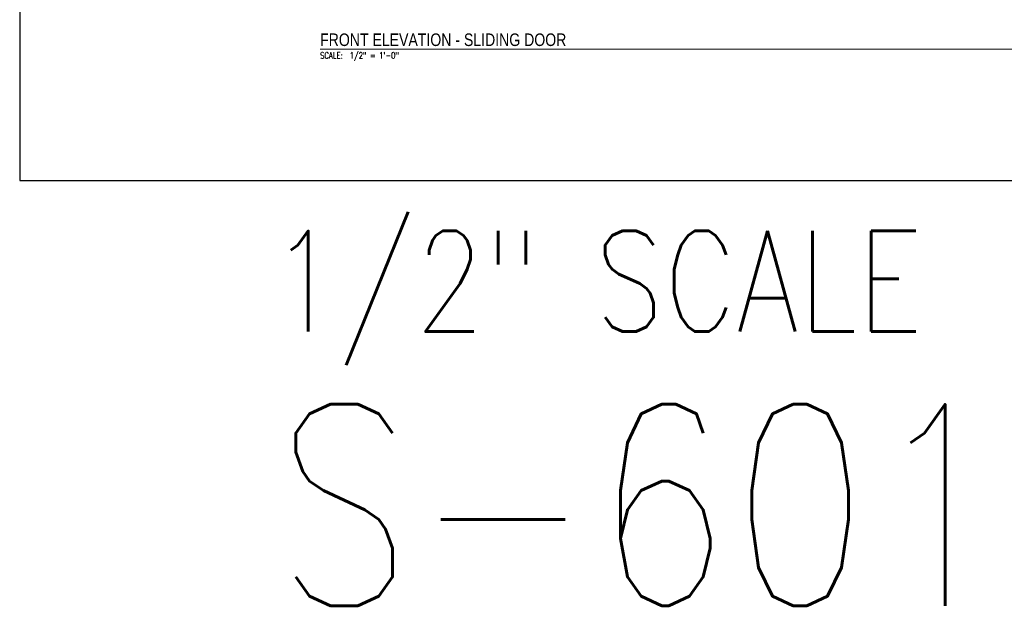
# Model space of a CAD drawing. Header units: inches. Extents: x -9715 to 32893, y -15613 to -1138.
# Tile 294 of 380: x 12096 to 12565, y -10670 to -10389. Entities that reach past the tile are written whole.
import ezdxf
from ezdxf.enums import TextEntityAlignment as Align

# ---------------------------------------------------------------- set-up
doc = ezdxf.new("R2010")
doc.units = ezdxf.units.IN
doc.header["$MEASUREMENT"] = 0
doc.layers.get('0').update_dxf_attribs({"color": 252})
doc.layers.get('DEFPOINTS').update_dxf_attribs({"color": 11})
doc.layers.add('A-ANNO-TITL', color=2, linetype='Continuous')
doc.styles.get("Standard").update_dxf_attribs({"font": 'romans.shx', "width": 0.8})
doc.styles.add('TEXT', font='romans.shx', dxfattribs={"width": 0.8, "height": 16})
doc.styles.add('Title', font='swiss.ttf', dxfattribs={"width": 0.8})

# ---------------------------------------------------------------- blocks, each defined once
blk = doc.blocks.new('NAVFAC_Anno_Title_T1')
at = {"color": 0, "linetype": 'ByBlock', "lineweight": -2, "style": 'Title'}
blk.add_attdef('TITLE', (0, 0.5), '', height=2, dxfattribs=at)
at = {"color": 0, "linetype": 'ByBlock', "lineweight": -2, "style": 'TEXT', "width": 0.8}
blk.add_attdef('SCALE', text='', height=1, dxfattribs=at).set_placement((0, -0.5), align=Align.TOP_LEFT)

msp = doc.modelspace()

# ---------------------------------------------------------------- linework, layer by layer
at = {"layer": 'A-ANNO-TITL', "const_width": 0.6}
msp.add_lwpolyline([(12239.09131, -10402.77458), (12657.70455, -10402.77458)], dxfattribs=at)
at = {"layer": 'DEFPOINTS'}
msp.add_lwpolyline([(12095.92828, -10465.33865), (12848.97813, -10465.33865), (12848.97813, -9964.89959), (12095.92828, -9964.89959)], close=True, dxfattribs=at)

# ---------------------------------------------------------------- block references
at = {"layer": 'A-ANNO-TITL'}
ref = msp.add_blockref('NAVFAC_Anno_Title_T1', (12239.09131, -10402.77458), dxfattribs=dict(at, xscale=3, yscale=3, zscale=3))
ref.add_attrib('TITLE', 'FRONT ELEVATION - SLIDING DOOR', (12239.09131, -10401.27458), dxfattribs={"layer": '0', "color": 0, "linetype": 'ByBlock', "lineweight": -2, "height": 6, "style": 'Title', "width": 0.8})
ref.add_attrib('SCALE', 'SCALE:  1/2" = 1\'-0"', dxfattribs={"layer": '0', "color": 0, "linetype": 'ByBlock', "lineweight": -2, "height": 3, "style": 'TEXT', "width": 0.8}).set_placement((12239.09131, -10404.27458), align=Align.TOP_LEFT)

# ---------------------------------------------------------------- texts
at = {"attachment_point": 1}
for s, insert, char_height, width in [('1/2" SCALE', (12215.30443, -10489.36715), 48, 1141.633419), ('S-601', (12217.65073, -10572.03641), 96, 528)]:
    msp.add_mtext(s, dxfattribs=dict(at, insert=insert, char_height=char_height, width=width))

doc.saveas('drawing.dxf')
